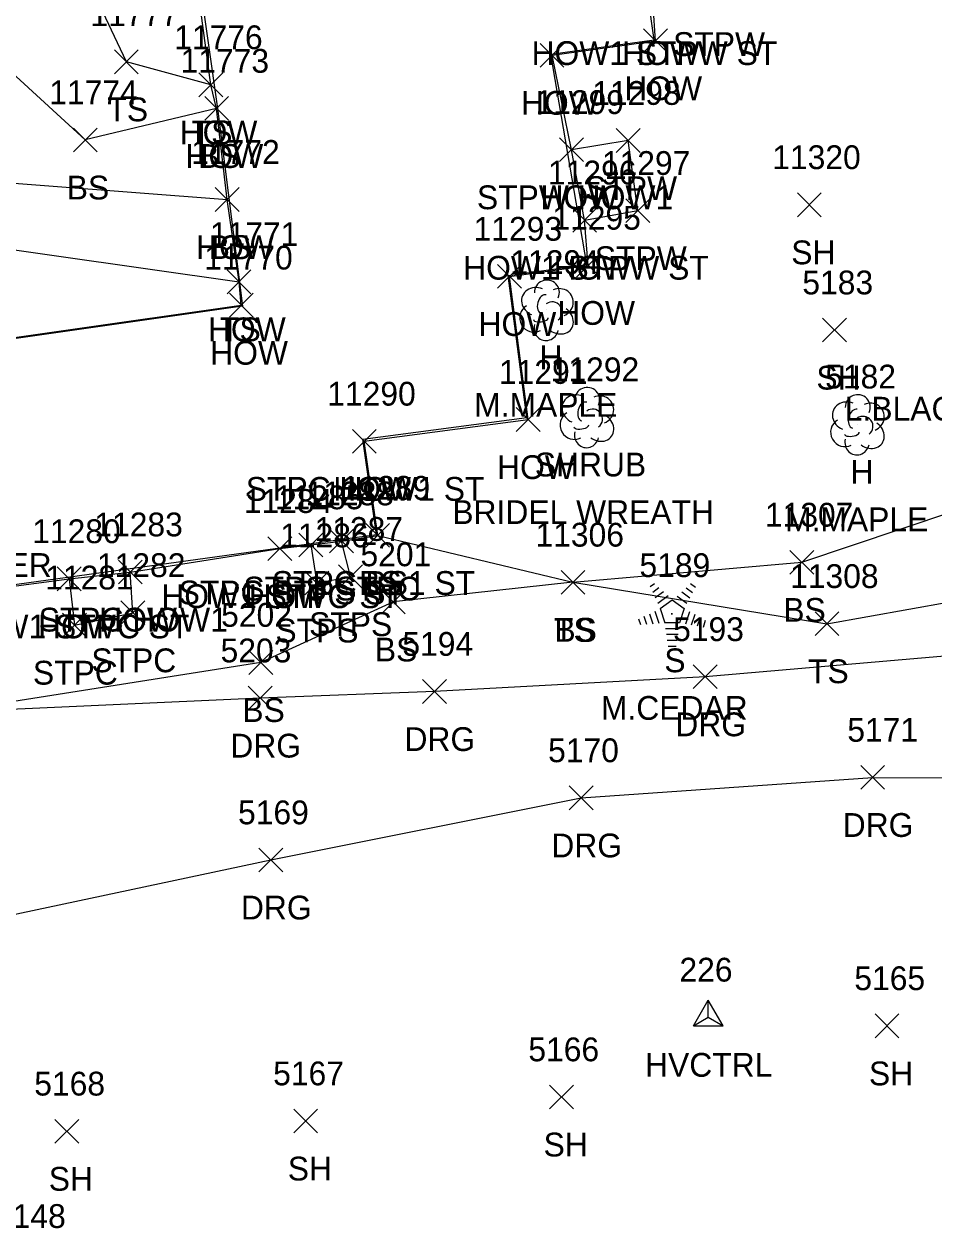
# Model space of a CAD drawing. Extents: x 1439173 to 1457902, y 641926 to 659889.
# Drawn here: x 1447828.2 to 1447904.7, y 648473.7 to 648575 of the extents above; entities that cross this region are included whole.
import ezdxf

# ---------------------------------------------------------------- set-up
doc = ezdxf.new("R2010")
doc.units = 0
for name, color, linetype in [('C_A', 7, 'Continuous'), ('C_I', 7, 'Continuous'), ('CPSM', 7, 'Continuous'), ('L_A', 7, 'Continuous'), ('L_C', 7, 'Continuous'), ('L_I', 7, 'Continuous'), ('L_TIC', 7, 'Continuous'), ('LBC', 7, 'Continuous'), ('LBF', 7, 'Continuous'), ('LELB', 7, 'Continuous'), ('Level 5', 7, 'Continuous'), ('LSH', 7, 'Continuous'), ('LTC', 7, 'Continuous'), ('LTD', 7, 'Continuous'), ('R_A', 7, 'Continuous'), ('R_I', 7, 'Continuous'), ('R_TIC', 7, 'Continuous'), ('RDG', 7, 'Continuous'), ('U_C', 7, 'Continuous')]:
    doc.layers.add(name, color=color, linetype=linetype)

msp = doc.modelspace()

# ---------------------------------------------------------------- linework, layer by layer
at = {"layer": 'CPSM'}
for p, q in [((1447884.45, 648490.82), (1447885.7, 648492.98)), ((1447884.45, 648490.82), (1447885.7, 648492.98)), ((1447884.45, 648490.82), (1447885.7, 648492.98)), ((1447886.95, 648490.82), (1447885.7, 648492.98)), ((1447885.7, 648491.54), (1447885.7, 648492.98)), ((1447886.95, 648490.82), (1447885.7, 648492.98)), ((1447885.7, 648491.54), (1447885.7, 648492.98)), ((1447886.95, 648490.82), (1447885.7, 648492.98)), ((1447885.7, 648491.54), (1447885.7, 648492.98)), ((1447884.45, 648490.82), (1447885.7, 648491.54)), ((1447884.45, 648490.82), (1447885.7, 648491.54)), ((1447884.45, 648490.82), (1447885.7, 648491.54)), ((1447884.45, 648490.82), (1447886.95, 648490.82)), ((1447884.45, 648490.82), (1447886.95, 648490.82)), ((1447884.45, 648490.82), (1447886.95, 648490.82)), ((1447885.7, 648491.54), (1447885.7, 648491.54)), ((1447885.7, 648491.54), (1447886.95, 648490.82)), ((1447885.7, 648491.54), (1447885.7, 648491.54)), ((1447885.7, 648491.54), (1447886.95, 648490.82)), ((1447885.7, 648491.54), (1447885.7, 648491.54)), ((1447885.7, 648491.54), (1447886.95, 648490.82))]:
    msp.add_line(p, q, dxfattribs=at)
at = {"layer": 'L_TIC'}
for points in [[(1447880.27, 648572.62), (1447882.27, 648574.62)], [(1447882.27, 648572.62), (1447880.27, 648574.62)], [(1447835.79, 648570.85), (1447837.79, 648572.85)], [(1447837.79, 648570.85), (1447835.79, 648572.85)], [(1447871.57, 648571.4), (1447873.57, 648573.4)], [(1447873.57, 648571.4), (1447871.57, 648573.4)], [(1447842.89, 648568.91), (1447844.89, 648570.91)], [(1447844.89, 648568.91), (1447842.89, 648570.91)], [(1447842.89, 648568.91), (1447844.89, 648570.91)], [(1447844.89, 648568.91), (1447842.89, 648570.91)], [(1447843.38, 648566.93), (1447845.38, 648568.93)], [(1447845.38, 648566.93), (1447843.38, 648568.93)], [(1447843.38, 648566.93), (1447845.38, 648568.93)], [(1447845.38, 648566.93), (1447843.38, 648568.93)], [(1447832.34, 648564.28), (1447834.34, 648566.28)], [(1447834.34, 648564.28), (1447832.34, 648566.28)], [(1447877.97, 648564.23), (1447879.97, 648566.23)], [(1447879.97, 648564.23), (1447877.97, 648566.23)], [(1447873.21, 648563.46), (1447875.21, 648565.46)], [(1447875.21, 648563.46), (1447873.21, 648565.46)], [(1447873.21, 648563.46), (1447875.21, 648565.46)], [(1447875.21, 648563.46), (1447873.21, 648565.46)], [(1447844.27, 648559.27), (1447846.27, 648561.27)], [(1447846.27, 648559.27), (1447844.27, 648561.27)], [(1447844.27, 648559.27), (1447846.27, 648561.27)], [(1447846.27, 648559.27), (1447844.27, 648561.27)], [(1447893.19, 648558.83), (1447895.19, 648560.83)], [(1447895.19, 648558.83), (1447893.19, 648560.83)], [(1447878.78, 648558.34), (1447880.78, 648560.34)], [(1447880.78, 648558.34), (1447878.78, 648560.34)], [(1447874.31, 648557.54), (1447876.31, 648559.54)], [(1447876.31, 648557.54), (1447874.31, 648559.54)], [(1447874.31, 648557.54), (1447876.31, 648559.54)], [(1447876.31, 648557.54), (1447874.31, 648559.54)], [(1447874.62, 648553.74), (1447876.62, 648555.74)], [(1447876.62, 648553.74), (1447874.62, 648555.74)], [(1447868, 648552.81), (1447870, 648554.81)], [(1447870, 648552.81), (1447868, 648554.81)], [(1447845.26, 648552.36), (1447847.26, 648554.36)], [(1447847.26, 648552.36), (1447845.26, 648554.36)], [(1447845.26, 648552.36), (1447847.26, 648554.36)], [(1447847.26, 648552.36), (1447845.26, 648554.36)], [(1447845.45, 648550.39), (1447847.45, 648552.39)], [(1447847.45, 648550.39), (1447845.45, 648552.39)], [(1447895.31, 648548.3), (1447897.31, 648550.3)], [(1447897.31, 648548.3), (1447895.31, 648550.3)], [(1447869.56, 648540.78), (1447871.56, 648542.78)], [(1447871.56, 648540.78), (1447869.56, 648542.78)], [(1447855.79, 648538.95), (1447857.79, 648540.95)], [(1447857.79, 648538.95), (1447855.79, 648540.95)], [(1447855.79, 648538.95), (1447857.79, 648540.95)], [(1447857.79, 648538.95), (1447855.79, 648540.95)], [(1447851.3, 648530.24), (1447853.3, 648532.24)], [(1447853.3, 648530.24), (1447851.3, 648532.24)], [(1447851.3, 648530.24), (1447853.3, 648532.24)], [(1447853.3, 648530.24), (1447851.3, 648532.24)], [(1447853.87, 648530.57), (1447855.87, 648532.57)], [(1447855.87, 648530.57), (1447853.87, 648532.57)], [(1447853.87, 648530.57), (1447855.87, 648532.57)], [(1447855.87, 648530.57), (1447853.87, 648532.57)], [(1447856.92, 648531.04), (1447858.92, 648533.04)], [(1447858.92, 648531.04), (1447856.92, 648533.04)], [(1447856.92, 648531.04), (1447858.92, 648533.04)], [(1447858.92, 648531.04), (1447856.92, 648533.04)], [(1447848.69, 648529.93), (1447850.69, 648531.93)], [(1447850.69, 648529.93), (1447848.69, 648531.93)], [(1447848.69, 648529.93), (1447850.69, 648531.93)], [(1447850.69, 648529.93), (1447848.69, 648531.93)], [(1447892.57, 648528.78), (1447894.57, 648530.78)], [(1447894.57, 648528.78), (1447892.57, 648530.78)], [(1447830.99, 648527.39), (1447832.99, 648529.39)], [(1447832.99, 648527.39), (1447830.99, 648529.39)], [(1447830.99, 648527.39), (1447832.99, 648529.39)], [(1447832.99, 648527.39), (1447830.99, 648529.39)], [(1447836.12, 648527.96), (1447838.12, 648529.96)], [(1447838.12, 648527.96), (1447836.12, 648529.96)], [(1447836.12, 648527.96), (1447838.12, 648529.96)], [(1447838.12, 648527.96), (1447836.12, 648529.96)], [(1447854.63, 648527.58), (1447856.63, 648529.58)], [(1447856.63, 648527.58), (1447854.63, 648529.58)], [(1447851.8, 648527.04), (1447853.8, 648529.04)], [(1447853.8, 648527.04), (1447851.8, 648529.04)], [(1447873.33, 648527.1), (1447875.33, 648529.1)], [(1447875.33, 648527.1), (1447873.33, 648529.1)], [(1447873.33, 648527.1), (1447875.33, 648529.1)], [(1447875.33, 648527.1), (1447873.33, 648529.1)], [(1447858.24, 648525.45), (1447860.24, 648527.45)], [(1447860.24, 648525.45), (1447858.24, 648527.45)], [(1447836.34, 648524.54), (1447838.34, 648526.54)], [(1447838.34, 648524.54), (1447836.34, 648526.54)], [(1447831.43, 648523.5), (1447833.43, 648525.5)], [(1447833.43, 648523.5), (1447831.43, 648525.5)], [(1447894.68, 648523.62), (1447896.68, 648525.62)], [(1447896.68, 648523.62), (1447894.68, 648525.62)], [(1447847.1, 648520.36), (1447849.1, 648522.36)], [(1447849.1, 648520.36), (1447847.1, 648522.36)], [(1447899.72, 648489.82), (1447901.72, 648491.82)], [(1447901.72, 648489.82), (1447899.72, 648491.82)], [(1447872.37, 648483.84), (1447874.37, 648485.84)], [(1447874.37, 648483.84), (1447872.37, 648485.84)], [(1447850.87, 648481.82), (1447852.87, 648483.82)], [(1447852.87, 648481.82), (1447850.87, 648483.82)], [(1447830.79, 648480.96), (1447832.79, 648482.96)], [(1447832.79, 648480.96), (1447830.79, 648482.96)]]:
    msp.add_lwpolyline(points, dxfattribs=at)
at = {"layer": 'LBC'}
for points in [[(1447819.25, 648526.7), (1447816.55, 648547.14), (1447846.45, 648551.39), (1447846.26, 648553.36), (1447845.27, 648560.27), (1447844.38, 648567.93), (1447843.89, 648569.91), (1447840.51, 648595.05), (1447877.58, 648600.09)], [(1447856.79, 648539.95), (1447870.56, 648541.78), (1447869, 648553.81), (1447875.62, 648554.74), (1447875.31, 648558.54), (1447874.21, 648564.46), (1447872.57, 648572.4), (1447881.27, 648573.62), (1447881.06, 648576.58), (1447880.44, 648581.7), (1447877.58, 648600.09)], [(1447819.25, 648526.7), (1447831.99, 648528.39), (1447837.12, 648528.96), (1447849.69, 648530.93)]]:
    msp.add_lwpolyline(points, dxfattribs=at)
at = {"layer": 'LBF'}
for points in [[(1447875.31, 648558.54), (1447879.78, 648559.34), (1447878.97, 648565.23), (1447874.21, 648564.46)], [(1447849.69, 648530.93), (1447852.3, 648531.24), (1447854.87, 648531.57), (1447857.92, 648532.04), (1447856.79, 648539.95)], [(1447852.3, 648531.24), (1447852.8, 648528.04), (1447855.63, 648528.58), (1447854.87, 648531.57)], [(1447831.99, 648528.39), (1447832.43, 648524.5), (1447837.34, 648525.54), (1447837.12, 648528.96)]]:
    msp.add_lwpolyline(points, dxfattribs=at)
at = {"layer": 'LELB'}
for points in [[(1447857.92, 648532.04), (1447874.33, 648528.1), (1447893.57, 648529.78), (1447914.68, 648536.88), (1447921.41, 648543.42), (1447921.85, 648560.74), (1447920.34, 648585.99), (1447914.48, 648614.57), (1447909.22, 648666.97), (1447905.3, 648694.72), (1447898.39, 648708.6)], [(1447874.33, 648528.1), (1447895.68, 648524.62), (1447912.89, 648527.69), (1447920.24, 648531.8), (1447926.49, 648541.09), (1447925.57, 648561.75), (1447922.67, 648586.46), (1447919.13, 648615.29), (1447912.37, 648669.65), (1447909.66, 648697.05)], [(1447844.38, 648567.93), (1447833.34, 648565.28), (1447825.45, 648572.5), (1447821.18, 648584.38), (1447809.46, 648596.18), (1447814.29, 648609.5)], [(1447843.89, 648569.91), (1447836.79, 648571.85), (1447831.3, 648583.47), (1447830.38, 648600.06)], [(1447814.88, 648527.35), (1447798.72, 648538.35), (1447809.68, 648564.26), (1447822.22, 648562.04), (1447845.27, 648560.27)], [(1447814.88, 648527.35), (1447803.63, 648540.32), (1447809.5, 648558.64), (1447822.82, 648556.69), (1447846.26, 648553.36)], [(1447874.33, 648528.1), (1447859.24, 648526.45)], [(1447859.24, 648526.45), (1447848.1, 648521.36), (1447821.45, 648517.15)]]:
    msp.add_lwpolyline(points, dxfattribs=at)
at = {"layer": 'Level 5'}
for p, q in [((1447881.15, 648573.7), (1447877.48, 648600.08)), ((1447872.46, 648572.48), (1447881.15, 648573.7)), ((1447875.5, 648554.82), (1447872.46, 648572.48)), ((1447868.89, 648553.89), (1447875.5, 648554.82)), ((1447870.44, 648541.96), (1447868.89, 648553.89)), ((1447846.56, 648551.3), (1447816.66, 648547.05)), ((1447856.67, 648540.13), (1447870.44, 648541.96)), ((1447857.81, 648532.12), (1447856.67, 648540.13)), ((1447819.34, 648526.8), (1447857.81, 648532.12))]:
    msp.add_line(p, q, dxfattribs=at)
msp.add_lwpolyline([(1447840.61, 648594.96), (1447844.45, 648567.92), (1447846.56, 648551.3)], dxfattribs=at)
at = {"layer": 'LSH'}
msp.add_line((1447875.49, 648542), (1447875.49, 648542), dxfattribs=at)
msp.add_line((1447875.49, 648542), (1447875.49, 648542), dxfattribs=at)
msp.add_arc((1447875.53, 648543.43), 1.05, 335.5272, 180.9563, dxfattribs=at)
for centre, major_axis, ratio, start_param, end_param in [((1447874.69, 648542.66), (1.21, -0.51), 0.895232, 1.570796, 4.712389), ((1447876.53, 648542.58), (-1.14, -0.48), 0.949671, 1.570796, 4.712389), ((1447874.4, 648541.29), (0.58, -1.04), 0.959034, 3.141593, 6.283185), ((1447875.28, 648542.45), (-0.208, -0.792), 0.645439, 3.141593, 6.283185), ((1447875.99, 648541.83), (-0.5, 0.667), 0.989748, 3.141593, 6.283185), ((1447875.03, 648541.25), (-0.625, -0.083), 0.423636, 0, 3.141593), ((1447876.49, 648541.16), (-1.09, 0.79), 0.841452, 1.570796, 4.712389), ((1447875.49, 648540.5), (0.26, 1.06), 0.942809, 1.570796, 4.712389)]:
    msp.add_ellipse(centre, major_axis=major_axis, ratio=ratio, start_param=start_param, end_param=end_param, dxfattribs=at)
at = {"layer": 'LTC'}
for p, q in [((1447880.82, 648527.75), (1447881.17, 648528.01)), ((1447881.03, 648527.28), (1447881.56, 648527.67)), ((1447881.24, 648526.82), (1447881.94, 648527.33)), ((1447883.47, 648527.29), (1447884.15, 648526.8)), ((1447883.84, 648527.64), (1447884.39, 648527.24)), ((1447884.22, 648527.99), (1447884.63, 648527.68)), ((1447881.45, 648526.35), (1447882.32, 648526.99)), ((1447881.67, 648525.9), (1447882.68, 648526.63)), ((1447882.68, 648526.63), (1447883.68, 648525.91)), ((1447883.1, 648526.94), (1447883.91, 648526.35)), ((1447880.3, 648525.24), (1447880.52, 648524.59)), ((1447880.76, 648525.46), (1447881.03, 648524.62)), ((1447881.22, 648525.68), (1447881.55, 648524.66)), ((1447881.67, 648525.9), (1447882.06, 648524.7)), ((1447883.68, 648525.91), (1447883.29, 648524.7)), ((1447884.12, 648525.63), (1447883.78, 648524.59)), ((1447884.56, 648525.38), (1447884.27, 648524.5)), ((1447885.01, 648525.13), (1447884.77, 648524.4)), ((1447879.85, 648525.03), (1447880, 648524.56)), ((1447883.29, 648524.7), (1447882.06, 648524.7)), ((1447883.25, 648524.2), (1447882.1, 648524.2)), ((1447885.45, 648524.88), (1447885.26, 648524.31)), ((1447883.17, 648523.7), (1447882.18, 648523.7)), ((1447883.08, 648523.2), (1447882.25, 648523.2)), ((1447883, 648522.7), (1447882.32, 648522.7))]:
    msp.add_line(p, q, dxfattribs=at)
at = {"layer": 'LTD'}
for p, q in [((1447872.09, 648551.01), (1447872.09, 648551.01)), ((1447872.09, 648551.01), (1447872.09, 648551.01)), ((1447898.22, 648541.39), (1447898.22, 648541.39)), ((1447898.22, 648541.39), (1447898.22, 648541.39))]:
    msp.add_line(p, q, dxfattribs=at)
for centre in [(1447872.14, 648552.45), (1447898.27, 648542.82)]:
    msp.add_arc(centre, 1.05, 335.5272, 180.9563, dxfattribs=at)
for centre, major_axis, ratio, start_param, end_param in [((1447871.3, 648551.68), (1.21, -0.51), 0.895232, 1.570796, 4.712389), ((1447873.13, 648551.6), (-1.14, -0.48), 0.949671, 1.570796, 4.712389), ((1447871.88, 648551.47), (-0.208, -0.792), 0.645439, 3.141593, 6.283185), ((1447872.59, 648550.84), (-0.5, 0.667), 0.989748, 3.141593, 6.283185), ((1447871.01, 648550.3), (0.58, -1.04), 0.959034, 3.141593, 6.283185), ((1447873.09, 648550.18), (-1.09, 0.79), 0.841452, 1.570796, 4.712389), ((1447872.09, 648549.51), (0.26, 1.06), 0.942809, 1.570796, 4.712389), ((1447871.63, 648550.26), (-0.625, -0.083), 0.423636, 0, 3.141593), ((1447897.43, 648542.06), (1.21, -0.51), 0.895232, 1.570796, 4.712389), ((1447898.02, 648541.85), (-0.208, -0.792), 0.645439, 3.141593, 6.283185), ((1447899.27, 648541.97), (-1.14, -0.48), 0.949671, 1.570796, 4.712389), ((1447897.14, 648540.68), (0.58, -1.04), 0.959034, 3.141593, 6.283185), ((1447898.72, 648541.22), (-0.5, 0.667), 0.989748, 3.141593, 6.283185), ((1447899.22, 648540.56), (-1.09, 0.79), 0.841452, 1.570796, 4.712389), ((1447897.77, 648540.64), (-0.625, -0.083), 0.423636, 0, 3.141593), ((1447898.22, 648539.89), (0.26, 1.06), 0.942809, 1.570796, 4.712389)]:
    msp.add_ellipse(centre, major_axis=major_axis, ratio=ratio, start_param=start_param, end_param=end_param, dxfattribs=at)
at = {"layer": 'R_TIC'}
for points in [[(1447884.44, 648519.16), (1447886.44, 648521.16)], [(1447886.44, 648519.16), (1447884.44, 648521.16)], [(1447847.04, 648517.37), (1447849.04, 648519.37)], [(1447849.04, 648517.37), (1447847.04, 648519.37)], [(1447861.69, 648517.92), (1447863.69, 648519.92)], [(1447863.69, 648517.92), (1447861.69, 648519.92)], [(1447898.52, 648510.7), (1447900.52, 648512.7)], [(1447900.52, 648510.7), (1447898.52, 648512.7)], [(1447874.02, 648508.98), (1447876.02, 648510.98)], [(1447876.02, 648508.98), (1447874.02, 648510.98)], [(1447847.93, 648503.76), (1447849.93, 648505.76)], [(1447849.93, 648503.76), (1447847.93, 648505.76)]]:
    msp.add_lwpolyline(points, dxfattribs=at)
at = {"layer": 'RDG'}
for points in [[(1447932.52, 648537.64), (1447920.53, 648527.03), (1447910.78, 648522.33), (1447885.44, 648520.16), (1447862.69, 648518.92), (1447848.04, 648518.37), (1447821.45, 648517.15), (1447798.72, 648510.77), (1447799.04, 648497.58), (1447795, 648486.04), (1447781.78, 648484.45)], [(1447785.88, 648452.99), (1447803.74, 648456.19), (1447804.42, 648477.22), (1447820.83, 648498.8), (1447848.93, 648504.76), (1447875.02, 648509.98), (1447899.52, 648511.7), (1447920.25, 648511.67), (1447931.97, 648504.86), (1447936.25, 648502.67)]]:
    msp.add_lwpolyline(points, dxfattribs=at)

# ---------------------------------------------------------------- texts
at = {"layer": 'C_A'}
msp.add_text('HVCTRL', height=2, dxfattribs=at).set_placement((1447880.39, 648486.54))
msp.add_text('HVCTRL', height=2, dxfattribs=at).set_placement((1447880.39, 648486.54))
msp.add_text('HVCTRL', height=2, dxfattribs=at).set_placement((1447880.39, 648486.54))
at = {"layer": 'C_I'}
msp.add_text('226', height=2, dxfattribs=at).set_placement((1447883.28, 648494.54))
msp.add_text('226', height=2, dxfattribs=at).set_placement((1447883.28, 648494.54))
msp.add_text('226', height=2, dxfattribs=at).set_placement((1447883.28, 648494.54))
at = {"layer": 'L_A'}
for s, p in [('STPW', (1447882.75, 648572.34)), ('HOW1 STPW ST', (1447870.85, 648571.58)), ('HOW', (1447878.45, 648571.58)), ('HOW', (1447878.65, 648568.62)), ('TS', (1447835.2, 648566.85)), ('HOW', (1447869.96, 648567.4)), ('HOW', (1447841.27, 648564.91)), ('TS', (1447842.29, 648564.91)), ('HOW', (1447841.76, 648562.93)), ('BS', (1447842.82, 648562.93)), ('BS', (1447831.78, 648560.28)), ('STPW', (1447875.36, 648560.23)), ('STPW HOW1', (1447866.26, 648559.46)), ('HOW', (1447871.6, 648559.46)), ('HOW', (1447842.66, 648555.27)), ('BS', (1447843.71, 648555.27)), ('SH', (1447892.68, 648554.83)), ('HOW1 STPW ST', (1447865.1, 648553.54)), ('HOW', (1447872.7, 648553.54)), ('STPW', (1447876.17, 648554.34)), ('HOW', (1447873.01, 648549.74)), ('HOW', (1447866.39, 648548.81)), ('HOW', (1447843.65, 648548.36)), ('TS', (1447844.67, 648548.36)), ('HOW', (1447843.84, 648546.39)), ('H', (1447871.52, 648546.01)), ('SH', (1447894.79, 648544.3)), ('HOW', (1447867.95, 648536.78)), ('SHRUB', (1447871.12, 648537)), ('H', (1447897.66, 648536.39)), ('STPC HOW1 ST', (1447846.83, 648534.95)), ('HOW', (1447854.18, 648534.95)), ('STPC STPS ST', (1447841.19, 648526.24)), ('STPC STPS ST', (1447841.19, 648526.24)), ('STPS STPC', (1447846.63, 648526.57)), ('STPS STPC', (1447846.63, 648526.57)), ('STPC BS1 ST', (1447849.02, 648527.04)), ('BS', (1447856.36, 648527.04)), ('HOW1 STPC ST', (1447839.73, 648525.93)), ('HOW', (1447847.07, 648525.93)), ('BS', (1447892.01, 648524.78)), ('HOW1 STPC ST', (1447822.03, 648523.39)), ('STPC HOW1', (1447829.42, 648523.96)), ('HOW', (1447829.37, 648523.39)), ('HOW', (1447834.51, 648523.96)), ('STPS', (1447852.15, 648523.58)), ('TS', (1447872.74, 648523.1)), ('BS', (1447872.77, 648523.1)), ('STPS', (1447849.32, 648523.04)), ('BS', (1447857.68, 648521.45)), ('STPC', (1447833.85, 648520.54)), ('S', (1447882.01, 648520.54)), ('STPC', (1447828.94, 648519.5)), ('TS', (1447894.09, 648519.62)), ('BS', (1447846.54, 648516.36)), ('SH', (1447899.21, 648485.82)), ('SH', (1447871.86, 648479.84)), ('SH', (1447850.36, 648477.82)), ('SH', (1447830.27, 648476.96))]:
    msp.add_text(s, height=2, dxfattribs=at).set_placement(p)
at = {"layer": 'L_C'}
for s, p in [('M.MAPLE', (1447866.03, 648542.01)), ('L.BLACK WALNUT', (1447897.18, 648541.69)), ('BRIDEL WREATH', (1447864.19, 648533)), ('M.MAPLE', (1447892.16, 648532.39)), ('M.CEDAR', (1447876.68, 648516.54))]:
    msp.add_text(s, height=2, dxfattribs=at).set_placement(p)
at = {"layer": 'L_I'}
for s, p in [('11777', (1447833.77, 648574.85)), ('11776', (1447840.81, 648572.91)), ('11776', (1447840.81, 648572.91)), ('11773', (1447841.35, 648570.93)), ('11773', (1447841.35, 648570.93)), ('11774', (1447830.31, 648568.28)), ('11298', (1447875.94, 648568.23)), ('11299', (1447871.18, 648567.46)), ('11299', (1447871.18, 648567.46)), ('11772', (1447842.25, 648563.27)), ('11772', (1447842.25, 648563.27)), ('11320', (1447891.08, 648562.83)), ('11297', (1447876.76, 648562.34)), ('11296', (1447872.23, 648561.54)), ('11296', (1447872.23, 648561.54)), ('11295', (1447872.6, 648557.74)), ('11293', (1447865.98, 648556.81)), ('11771', (1447843.81, 648556.36)), ('11771', (1447843.81, 648556.36)), ('11770', (1447843.34, 648554.39)), ('11294', (1447869.07, 648554.01)), ('5183', (1447893.61, 648552.3)), ('11291', (1447868.11, 648544.78)), ('11292', (1447872.46, 648545)), ('5182', (1447895.53, 648544.39)), ('11290', (1447853.68, 648542.95)), ('11290', (1447853.68, 648542.95)), ('11285', (1447849.28, 648534.24)), ('11285', (1447849.28, 648534.24)), ('11288', (1447851.85, 648534.57)), ('11288', (1447851.85, 648534.57)), ('11289', (1447854.89, 648535.04)), ('11289', (1447854.89, 648535.04)), ('11284', (1447846.66, 648533.93)), ('11284', (1447846.66, 648533.93)), ('11307', (1447890.46, 648532.78)), ('11280', (1447828.88, 648531.39)), ('11280', (1447828.88, 648531.39)), ('11283', (1447834.1, 648531.96)), ('11283', (1447834.1, 648531.96)), ('11287', (1447852.61, 648531.58)), ('11286', (1447849.72, 648531.04)), ('11306', (1447871.18, 648531.1)), ('11306', (1447871.18, 648531.1)), ('5201', (1447856.47, 648529.45)), ('11282', (1447834.32, 648528.54)), ('5189', (1447879.92, 648528.54)), ('11281', (1447829.97, 648527.5)), ('11308', (1447892.58, 648527.62)), ('5202', (1447844.76, 648524.36)), ('5165', (1447897.98, 648493.82)), ('5166', (1447870.58, 648487.84)), ('5167', (1447849.13, 648485.82)), ('5168', (1447829.05, 648484.96)), ('5148', (1447825.75, 648473.83))]:
    msp.add_text(s, height=2, dxfattribs=at).set_placement(p)
at = {"layer": 'LTC'}
msp.add_text('.', height=1.04, rotation=270, dxfattribs=at).set_placement((1447882.56, 648525.64))
at = {"layer": 'R_A'}
for p in [(1447882.93, 648515.16), (1447845.53, 648513.37), (1447860.17, 648513.92), (1447897, 648506.7), (1447872.51, 648504.98), (1447846.42, 648499.76)]:
    msp.add_text('DRG', height=2, dxfattribs=at).set_placement(p)
at = {"layer": 'R_I'}
for s, p in [('5193', (1447882.75, 648523.16)), ('5203', (1447844.71, 648521.37)), ('5194', (1447859.99, 648521.92)), ('5171', (1447897.39, 648514.7)), ('5170', (1447872.24, 648512.98)), ('5169', (1447846.18, 648507.76))]:
    msp.add_text(s, height=2, dxfattribs=at).set_placement(p)
at = {"layer": 'U_C'}
msp.add_text('OLD STONE WELL W/ NO COVER', height=2, dxfattribs=at).set_placement((1447788.01, 648528.55))

doc.saveas('drawing.dxf')
